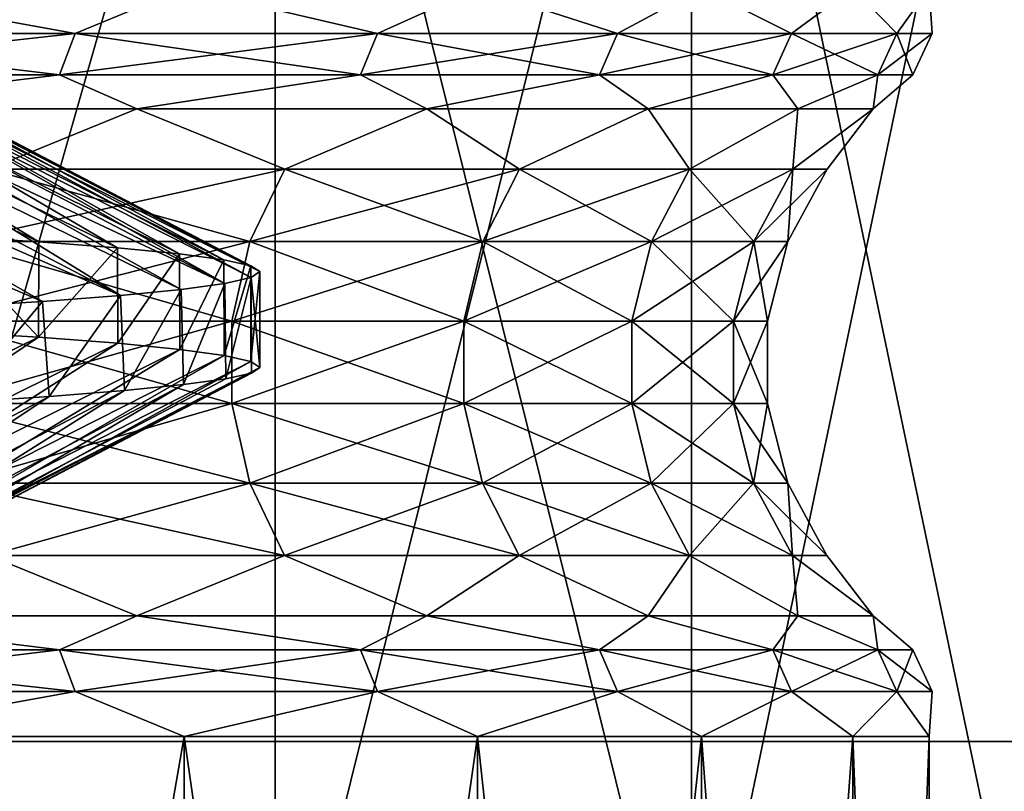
# Model space of a CAD drawing. Header units: metres. Extents: x -206 to 75, y -104 to 104.
# Tile 882 of 1056: x 12.44 to 15.56, y -37.66 to -35.22. Entities that reach past the tile are written whole.
import ezdxf

# ---------------------------------------------------------------- set-up
doc = ezdxf.new("R2010")
doc.units = ezdxf.units.M
doc.layers.add('solid_01_1-CONSUMER_THERM_B_125288', color=7, linetype='CONTINUOUS')

msp = doc.modelspace()

# ---------------------------------------------------------------- linework, layer by layer
at = {"layer": 'solid_01_1-CONSUMER_THERM_B_125288'}
for points in [[(-27.776106, 66.214066), (28.050987, 67.836098), (-27.757145, -66.232315)], [(28.050987, 67.836098), (-27.757065, -66.785934), (-27.757145, -66.232315)], [(28.050987, 67.836098), (27.851068, 67.319839), (-27.757065, -66.785934)], [(27.851068, 67.319839), (27.74942, 66.775635), (-27.757065, -66.785934)], [(27.74942, 66.775635), (-28.058632, -67.846397), (-27.858715, -67.330139)], [(27.74942, 66.775635), (27.749498, 66.222015), (-28.058632, -67.846397)], [(27.74942, 66.775635), (-27.858715, -67.330139), (-27.757065, -66.785934)], [(27.749498, 66.222015), (27.768459, -66.224365), (-28.058632, -67.846397)], [(-37.500069, 41.072453, 108.410858), (37.499931, 41.072487, 108.410858), (-37.500031, -41.072514, 108.410858)], [(37.499931, 41.072487, 108.410858), (37.499969, -41.072479, 108.410858), (-37.500031, -41.072514, 108.410858)], [(-42.500034, -37.500031, 108.5), (42.499931, 37.500008, 108.5), (-42.500069, 37.499969, 108.5)], [(-42.500034, -37.500031, 108.5), (42.499966, -37.499992, 108.5), (42.499931, 37.500008, 108.5)], [(18.499966, -31.800003, 6), (-18.500034, -31.80002, 6), (18.499969, -40.000004, 6)], [(-18.500034, -31.80002, 6), (-18.500031, -40.000023, 6), (18.499969, -40.000004, 6)], [(11.737077, -33.300007, 11.251227), (13.248496, -33.300007, 12.762612), (11.737239, -38.584858, 11.25136)], [(13.248513, -33.300007, 36.23737), (11.737096, -33.300007, 37.748756), (11.737239, -38.584858, 37.748642)], [(13.248513, -33.300007, 36.23737), (11.737239, -38.584858, 37.748642), (13.248609, -38.584854, 36.23727)], [(13.248496, -33.300007, 12.762612), (13.248609, -38.584854, 12.762729), (11.737239, -38.584858, 11.25136)], [(13.248496, -33.300007, 12.762612), (14.566769, -33.300007, 14.445239), (13.248609, -38.584854, 12.762729)], [(13.248513, -33.300007, 36.23737), (13.248609, -38.584854, 36.23727), (14.566782, -38.584854, 34.554745)], [(14.566781, -33.300007, 34.554745), (13.248513, -33.300007, 36.23737), (14.566782, -38.584854, 34.554745)], [(14.566769, -33.300007, 14.445239), (14.566782, -38.584854, 14.445254), (13.248609, -38.584854, 12.762729)], [(14.566769, -33.300007, 14.445239), (15.672553, -33.300003, 16.274426), (14.566782, -38.584854, 14.445254)], [(15.672559, -33.300003, 32.725563), (14.566781, -33.300007, 34.554745), (15.67254, -38.584854, 32.725601)], [(14.566781, -33.300007, 34.554745), (14.566782, -38.584854, 34.554745), (15.67254, -38.584854, 32.725601)], [(15.672553, -33.300003, 16.274426), (15.67254, -38.584854, 16.274401), (14.566782, -38.584854, 14.445254)], [(11.473994, -35.25864, 34.6651), (11.827345, -35.115734, 34.284458), (12.615603, -35.25864, 33.207947)], [(12.615603, -35.25864, 15.792054), (11.827345, -35.115734, 14.715542), (11.473994, -35.25864, 14.334898)], [(12.615603, -35.25864, 33.207947), (11.827345, -35.115734, 34.284458), (12.9604, -35.115734, 32.724941)], [(12.615603, -35.25864, 15.792054), (12.9604, -35.115734, 16.275059), (11.827345, -35.115734, 14.715542)], [(12.615603, -35.25864, 33.207947), (12.9604, -35.115734, 32.724941), (13.573248, -35.25864, 31.623808)], [(13.573248, -35.25864, 17.376192), (12.9604, -35.115734, 16.275059), (12.615603, -35.25864, 15.792054)], [(13.573248, -35.25864, 31.623808), (12.9604, -35.115734, 32.724941), (13.889062, -35.115734, 31.035711)], [(13.573248, -35.25864, 17.376192), (13.889062, -35.115734, 17.964289), (12.9604, -35.115734, 16.275059)], [(13.573248, -35.25864, 31.623808), (13.889062, -35.115734, 31.035711), (14.332964, -35.25864, 29.935789)], [(14.332964, -35.25864, 19.064211), (13.889062, -35.115734, 17.964289), (13.573248, -35.25864, 17.376192)], [(14.332964, -35.25864, 29.935789), (13.889062, -35.115734, 31.035711), (14.598683, -35.115734, 29.24341)], [(14.332964, -35.25864, 19.064211), (14.598683, -35.115734, 19.75659), (13.889062, -35.115734, 17.964289)], [(14.332964, -35.25864, 29.935789), (14.598683, -35.115734, 29.24341), (14.883672, -35.25864, 28.168505)], [(14.883672, -35.25864, 20.831495), (14.598683, -35.115734, 19.75659), (14.332964, -35.25864, 19.064211)], [(14.883672, -35.25864, 28.168505), (14.598683, -35.115734, 29.24341), (15.078075, -35.115734, 27.376303)], [(14.883672, -35.25864, 20.831495), (15.078075, -35.115734, 21.623697), (14.598683, -35.115734, 19.75659)], [(14.883672, -35.25864, 28.168505), (15.078075, -35.115734, 27.376303), (15.217342, -35.25864, 26.347725)], [(15.217342, -35.25864, 22.652275), (15.078075, -35.115734, 21.623697), (14.883672, -35.25864, 20.831495)], [(15.217342, -35.25864, 26.347725), (15.078075, -35.115734, 27.376303), (15.319676, -35.115734, 25.463835)], [(15.217342, -35.25864, 22.652275), (15.319676, -35.115734, 23.536165), (15.078075, -35.115734, 21.623697)], [(15.217342, -35.25864, 26.347725), (15.319676, -35.115734, 25.463835), (15.329109, -35.25864, 24.5)], [(15.329109, -35.25864, 24.5), (15.319676, -35.115734, 23.536165), (15.217342, -35.25864, 22.652275)], [(15.329109, -35.25864, 24.5), (15.319676, -35.115734, 25.463835), (15.319676, -35.115734, 23.536165)], [(11.473994, -35.25864, 14.334898), (11.428402, -35.389748, 14.37529), (12.565475, -35.389744, 15.826655)], [(12.615603, -35.25864, 33.207947), (12.565475, -35.389744, 33.173344), (11.428402, -35.389748, 34.62471)], [(11.473994, -35.25864, 34.6651), (12.615603, -35.25864, 33.207947), (11.428402, -35.389748, 34.62471)], [(12.615603, -35.25864, 15.792054), (11.473994, -35.25864, 14.334898), (12.565475, -35.389744, 15.826655)], [(12.615603, -35.25864, 15.792054), (12.565475, -35.389744, 15.826655), (13.519315, -35.389744, 17.404499)], [(13.573248, -35.25864, 31.623808), (13.519315, -35.389744, 31.595501), (12.565475, -35.389744, 33.173344)], [(12.615603, -35.25864, 33.207947), (13.573248, -35.25864, 31.623808), (12.565475, -35.389744, 33.173344)], [(13.573248, -35.25864, 17.376192), (12.615603, -35.25864, 15.792054), (13.519315, -35.389744, 17.404499)], [(13.573248, -35.25864, 17.376192), (13.519315, -35.389744, 17.404499), (14.276011, -35.389744, 19.08581)], [(14.332964, -35.25864, 29.935789), (14.276011, -35.389744, 29.91419), (13.519315, -35.389744, 31.595501)], [(13.573248, -35.25864, 31.623808), (14.332964, -35.25864, 29.935789), (13.519315, -35.389744, 31.595501)], [(14.332964, -35.25864, 19.064211), (13.573248, -35.25864, 17.376192), (14.276011, -35.389744, 19.08581)], [(14.332964, -35.25864, 19.064211), (14.276011, -35.389744, 19.08581), (14.824532, -35.389744, 20.846073)], [(14.883672, -35.25864, 28.168505), (14.824532, -35.389744, 28.153927), (14.276011, -35.389744, 29.91419)], [(14.332964, -35.25864, 29.935789), (14.883672, -35.25864, 28.168505), (14.276011, -35.389744, 29.91419)], [(14.883672, -35.25864, 20.831495), (14.332964, -35.25864, 19.064211), (14.824532, -35.389744, 20.846073)], [(14.883672, -35.25864, 20.831495), (14.824532, -35.389744, 20.846073), (15.156876, -35.389744, 22.659618)], [(15.217342, -35.25864, 26.347725), (15.156876, -35.389744, 26.340382), (14.824532, -35.389744, 28.153927)], [(14.883672, -35.25864, 28.168505), (15.217342, -35.25864, 26.347725), (14.824532, -35.389744, 28.153927)], [(15.217342, -35.25864, 22.652275), (14.883672, -35.25864, 20.831495), (15.156876, -35.389744, 22.659618)], [(15.217342, -35.25864, 22.652275), (15.156876, -35.389744, 22.659618), (15.268198, -35.389744, 24.5)], [(15.329109, -35.25864, 24.5), (15.268198, -35.389744, 24.5), (15.156876, -35.389744, 26.340382)], [(15.217342, -35.25864, 26.347725), (15.329109, -35.25864, 24.5), (15.156876, -35.389744, 26.340382)], [(15.329109, -35.25864, 24.5), (15.217342, -35.25864, 22.652275), (15.268198, -35.389744, 24.5)], [(11.3636, -35.373104, 20.131058), (12.499982, -35.918339, 20.258478), (12.196966, -35.899731, 19.452812)], [(11.633211, -35.392498, 20.910101), (12.499982, -35.918339, 20.258478), (11.3636, -35.373104, 20.131058)], [(11.69064, -35.497757, 14.828633), (12.565475, -35.389744, 15.826655), (11.428402, -35.389748, 14.37529)], [(11.69064, -35.497757, 34.171368), (11.428402, -35.389748, 34.62471), (12.565475, -35.389744, 33.173344)], [(11.633211, -35.392498, 20.910101), (12.749752, -35.937164, 21.081833), (12.499982, -35.918339, 20.258478)], [(11.849708, -35.412121, 21.707279), (12.749752, -35.937164, 21.081833), (11.633211, -35.392498, 20.910101)], [(11.69064, -35.497757, 14.828633), (12.8106, -35.497757, 16.370125), (12.565475, -35.389744, 15.826655)], [(12.8106, -35.497757, 32.629875), (11.69064, -35.497757, 34.171368), (12.565475, -35.389744, 33.173344)], [(11.849708, -35.412121, 21.707279), (12.945498, -35.956223, 21.920444), (12.749752, -35.937164, 21.081833)], [(12.012014, -35.431931, 22.519184), (12.945498, -35.956223, 21.920444), (11.849708, -35.412121, 21.707279)], [(12.8106, -35.497757, 16.370125), (13.519315, -35.389744, 17.404499), (12.565475, -35.389744, 15.826655)], [(12.8106, -35.497757, 32.629875), (12.565475, -35.389744, 33.173344), (13.519315, -35.389744, 31.595501)], [(12.8106, -35.497757, 16.370125), (13.728528, -35.497757, 18.039829), (13.519315, -35.389744, 17.404499)], [(13.728528, -35.497757, 30.960171), (12.8106, -35.497757, 32.629875), (13.519315, -35.389744, 31.595501)], [(13.728528, -35.497757, 18.039829), (14.276011, -35.389744, 19.08581), (13.519315, -35.389744, 17.404499)], [(13.728528, -35.497757, 30.960171), (13.519315, -35.389744, 31.595501), (14.276011, -35.389744, 29.91419)], [(13.728528, -35.497757, 18.039829), (14.429948, -35.497757, 19.811415), (14.276011, -35.389744, 19.08581)], [(14.429948, -35.497757, 29.188585), (13.728528, -35.497757, 30.960171), (14.276011, -35.389744, 29.91419)], [(14.429948, -35.497757, 19.811415), (14.824532, -35.389744, 20.846073), (14.276011, -35.389744, 19.08581)], [(14.429948, -35.497757, 29.188585), (14.276011, -35.389744, 29.91419), (14.824532, -35.389744, 28.153927)], [(14.429948, -35.497757, 19.811415), (14.903799, -35.497757, 21.656942), (14.824532, -35.389744, 20.846073)], [(14.903799, -35.497757, 27.343058), (14.429948, -35.497757, 29.188585), (14.824532, -35.389744, 28.153927)], [(14.903799, -35.497757, 21.656942), (15.156876, -35.389744, 22.659618), (14.824532, -35.389744, 20.846073)], [(14.903799, -35.497757, 27.343058), (14.824532, -35.389744, 28.153927), (15.156876, -35.389744, 26.340382)], [(14.903799, -35.497757, 21.656942), (15.142608, -35.497757, 23.547306), (15.156876, -35.389744, 22.659618)], [(15.142608, -35.497757, 25.452694), (14.903799, -35.497757, 27.343058), (15.156876, -35.389744, 26.340382)], [(15.142608, -35.497757, 23.547306), (15.268198, -35.389744, 24.5), (15.156876, -35.389744, 22.659618)], [(15.142608, -35.497757, 25.452694), (15.156876, -35.389744, 26.340382), (15.268198, -35.389744, 24.5)], [(15.142608, -35.497757, 23.547306), (15.142608, -35.497757, 25.452694), (15.268198, -35.389744, 24.5)], [(12.012014, -35.431931, 22.519184), (13.086328, -35.975285, 22.771399), (12.945498, -35.956223, 21.920444)], [(12.119109, -35.451771, 23.341467), (13.086328, -35.975285, 22.771399), (12.012014, -35.431931, 22.519184)], [(12.119109, -35.451771, 23.341467), (13.171408, -35.994225, 23.631645), (13.086328, -35.975285, 22.771399)], [(12.159384, -35.464935, 23.893202), (13.171408, -35.994225, 23.631645), (12.119109, -35.451771, 23.341467)], [(12.17454, -35.478016, 24.44618), (13.171408, -35.994225, 23.631645), (12.159384, -35.464935, 23.893202)], [(12.164478, -35.491009, 24.999102), (13.200001, -36.012714, 24.49806), (12.17454, -35.478016, 24.44618)], [(12.17454, -35.478016, 24.44618), (13.200001, -36.012714, 24.49806), (13.171408, -35.994225, 23.631645)], [(12.342148, -35.687904, 33.019192), (11.69064, -35.497757, 34.171368), (12.8106, -35.497757, 32.629875)], [(12.342148, -35.687904, 15.980807), (12.8106, -35.497757, 16.370125), (11.69064, -35.497757, 14.828633)], [(12.06894, -35.517021, 26.100157), (13.089328, -36.05019, 26.205732), (12.129272, -35.503986, 25.550694)], [(12.129272, -35.503986, 25.550694), (13.172357, -36.031532, 25.353834), (12.164478, -35.491009, 24.999102)], [(12.129272, -35.503986, 25.550694), (13.089328, -36.05019, 26.205732), (13.172357, -36.031532, 25.353834)], [(12.164478, -35.491009, 24.999102), (13.172357, -36.031532, 25.353834), (13.200001, -36.012714, 24.49806)], [(12.342148, -35.687904, 33.019192), (12.8106, -35.497757, 32.629875), (13.279035, -35.687904, 31.469393)], [(13.279035, -35.687904, 17.530607), (12.8106, -35.497757, 16.370125), (12.342148, -35.687904, 15.980807)], [(13.279035, -35.687904, 31.469393), (12.8106, -35.497757, 32.629875), (13.728528, -35.497757, 30.960171)], [(13.279035, -35.687904, 17.530607), (13.728528, -35.497757, 18.039829), (12.8106, -35.497757, 16.370125)], [(13.279035, -35.687904, 31.469393), (13.728528, -35.497757, 30.960171), (14.022283, -35.687904, 29.817963)], [(14.022283, -35.687904, 19.182037), (13.728528, -35.497757, 18.039829), (13.279035, -35.687904, 17.530607)], [(14.022283, -35.687904, 29.817963), (13.728528, -35.497757, 30.960171), (14.429948, -35.497757, 29.188585)], [(14.022283, -35.687904, 19.182037), (14.429948, -35.497757, 19.811415), (13.728528, -35.497757, 18.039829)], [(14.022283, -35.687904, 29.817963), (14.429948, -35.497757, 29.188585), (14.561053, -35.687904, 28.088985)], [(14.561053, -35.687904, 20.911015), (14.429948, -35.497757, 19.811415), (14.022283, -35.687904, 19.182037)], [(14.561053, -35.687904, 28.088985), (14.429948, -35.497757, 29.188585), (14.903799, -35.497757, 27.343058)], [(14.561053, -35.687904, 20.911015), (14.903799, -35.497757, 21.656942), (14.429948, -35.497757, 19.811415)], [(14.561053, -35.687904, 28.088985), (14.903799, -35.497757, 27.343058), (14.887491, -35.687904, 26.307673)], [(14.887491, -35.687904, 22.692327), (14.903799, -35.497757, 21.656942), (14.561053, -35.687904, 20.911015)], [(14.887491, -35.687904, 26.307673), (14.903799, -35.497757, 27.343058), (15.142608, -35.497757, 25.452694)], [(14.887491, -35.687904, 26.307673), (15.142608, -35.497757, 25.452694), (14.996835, -35.687904, 24.5)], [(14.887491, -35.687904, 22.692327), (15.142608, -35.497757, 23.547306), (14.903799, -35.497757, 21.656942)], [(14.996835, -35.687904, 24.5), (15.142608, -35.497757, 23.547306), (14.887491, -35.687904, 22.692327)], [(14.996835, -35.687904, 24.5), (15.142608, -35.497757, 25.452694), (15.142608, -35.497757, 23.547306)], [(11.738761, -35.556564, 27.72646), (12.758742, -36.088051, 27.884457), (11.873419, -35.543339, 27.189211)], [(11.873419, -35.543339, 27.189211), (12.951276, -36.069111, 27.05039), (11.983589, -35.530144, 26.64658)], [(11.873419, -35.543339, 27.189211), (12.758742, -36.088051, 27.884457), (12.951276, -36.069111, 27.05039)], [(11.983589, -35.530144, 26.64658), (13.089328, -36.05019, 26.205732), (12.06894, -35.517021, 26.100157)], [(11.983589, -35.530144, 26.64658), (12.951276, -36.069111, 27.05039), (13.089328, -36.05019, 26.205732)], [(11.298051, -35.589523, 29.035822), (12.512465, -36.106846, 28.704556), (11.580042, -35.56979, 28.256807)], [(11.580042, -35.56979, 28.256807), (12.758742, -36.088051, 27.884457), (11.738761, -35.556564, 27.72646)], [(11.580042, -35.56979, 28.256807), (12.512465, -36.106846, 28.704556), (12.758742, -36.088051, 27.884457)], [(11.298051, -35.589523, 29.035822), (12.213433, -36.125458, 29.507208), (12.512465, -36.106846, 28.704556)], [(12.342148, -35.687904, 15.980807), (12.239757, -35.916725, 16.051483), (13.168871, -35.916725, 17.588427)], [(13.279035, -35.687904, 31.469393), (13.168871, -35.916725, 31.411573), (12.239757, -35.916725, 32.948517)], [(12.342148, -35.687904, 33.019192), (13.279035, -35.687904, 31.469393), (12.239757, -35.916725, 32.948517)], [(13.279035, -35.687904, 17.530607), (12.342148, -35.687904, 15.980807), (13.168871, -35.916725, 17.588427)], [(13.279035, -35.687904, 17.530607), (13.168871, -35.916725, 17.588427), (13.905952, -35.916725, 19.226154)], [(14.022283, -35.687904, 29.817963), (13.905952, -35.916725, 29.773846), (13.168871, -35.916725, 31.411573)], [(13.279035, -35.687904, 31.469393), (14.022283, -35.687904, 29.817963), (13.168871, -35.916725, 31.411573)], [(14.022283, -35.687904, 19.182037), (13.279035, -35.687904, 17.530607), (13.905952, -35.916725, 19.226154)], [(14.022283, -35.687904, 19.182037), (13.905952, -35.916725, 19.226154), (14.440254, -35.916725, 20.940788)], [(14.561053, -35.687904, 28.088985), (14.440254, -35.916725, 28.059212), (13.905952, -35.916725, 29.773846)], [(14.022283, -35.687904, 29.817963), (14.561053, -35.687904, 28.088985), (13.905952, -35.916725, 29.773846)], [(14.561053, -35.687904, 20.911015), (14.022283, -35.687904, 19.182037), (14.440254, -35.916725, 20.940788)], [(14.561053, -35.687904, 20.911015), (14.440254, -35.916725, 20.940788), (14.763984, -35.916725, 22.707323)], [(14.887491, -35.687904, 26.307673), (14.763984, -35.916725, 26.292677), (14.440254, -35.916725, 28.059212)], [(14.561053, -35.687904, 28.088985), (14.887491, -35.687904, 26.307673), (14.440254, -35.916725, 28.059212)], [(14.887491, -35.687904, 22.692327), (14.561053, -35.687904, 20.911015), (14.763984, -35.916725, 22.707323)], [(14.887491, -35.687904, 22.692327), (14.763984, -35.916725, 22.707323), (14.87242, -35.916725, 24.5)], [(14.996835, -35.687904, 24.5), (14.87242, -35.916725, 24.5), (14.763984, -35.916725, 26.292677)], [(14.887491, -35.687904, 26.307673), (14.996835, -35.687904, 24.5), (14.763984, -35.916725, 26.292677)], [(14.996835, -35.687904, 24.5), (14.887491, -35.687904, 22.692327), (14.87242, -35.916725, 24.5)], [(12.239757, -35.916725, 16.051483), (12.186867, -36.169132, 16.08799), (13.111966, -36.169132, 17.618292)], [(13.168871, -35.916725, 31.411573), (13.111966, -36.169132, 31.381708), (12.186867, -36.169132, 32.91201)], [(12.239757, -35.916725, 32.948517), (13.168871, -35.916725, 31.411573), (12.186867, -36.169132, 32.91201)], [(12.196966, -35.899731, 19.452812), (12.499228, -36.220524, 20.256256), (12.193908, -36.201771, 19.445427)], [(12.196966, -35.899731, 19.452812), (12.499982, -35.918339, 20.258478), (12.499228, -36.220524, 20.256256)], [(13.168871, -35.916725, 17.588427), (12.239757, -35.916725, 16.051483), (13.111966, -36.169132, 17.618292)], [(13.168871, -35.916725, 17.588427), (13.111966, -36.169132, 17.618292), (13.845863, -36.169128, 19.248943)], [(13.905952, -35.916725, 29.773846), (13.845863, -36.169128, 29.751057), (13.111966, -36.169132, 31.381708)], [(13.168871, -35.916725, 31.411573), (13.905952, -35.916725, 29.773846), (13.111966, -36.169132, 31.381708)], [(13.905952, -35.916725, 19.226154), (13.168871, -35.916725, 17.588427), (13.845863, -36.169128, 19.248943)], [(13.905952, -35.916725, 19.226154), (13.845863, -36.169128, 19.248943), (14.377856, -36.169128, 20.956169)], [(14.440254, -35.916725, 28.059212), (14.377856, -36.169128, 28.043831), (13.845863, -36.169128, 29.751057)], [(13.905952, -35.916725, 29.773846), (14.440254, -35.916725, 28.059212), (13.845863, -36.169128, 29.751057)], [(14.440254, -35.916725, 20.940788), (13.905952, -35.916725, 19.226154), (14.377856, -36.169128, 20.956169)], [(14.440254, -35.916725, 20.940788), (14.377856, -36.169128, 20.956169), (14.700187, -36.169128, 22.715071)], [(14.763984, -35.916725, 26.292677), (14.700187, -36.169128, 26.284929), (14.377856, -36.169128, 28.043831)], [(14.440254, -35.916725, 28.059212), (14.763984, -35.916725, 26.292677), (14.377856, -36.169128, 28.043831)], [(14.763984, -35.916725, 22.707323), (14.440254, -35.916725, 20.940788), (14.700187, -36.169128, 22.715071)], [(14.763984, -35.916725, 22.707323), (14.700187, -36.169128, 22.715071), (14.808155, -36.169128, 24.5)], [(14.87242, -35.916725, 24.5), (14.808155, -36.169128, 24.5), (14.700187, -36.169128, 26.284929)], [(14.763984, -35.916725, 26.292677), (14.87242, -35.916725, 24.5), (14.700187, -36.169128, 26.284929)], [(14.87242, -35.916725, 24.5), (14.763984, -35.916725, 22.707323), (14.808155, -36.169128, 24.5)], [(12.499982, -35.918339, 20.258478), (12.749752, -35.937164, 21.081833), (12.499228, -36.220524, 20.256256)], [(12.749752, -35.937164, 21.081833), (12.75055, -36.239529, 21.08481), (12.499228, -36.220524, 20.256256)], [(12.749752, -35.937164, 21.081833), (12.945498, -35.956223, 21.920444), (12.75055, -36.239529, 21.08481)], [(12.945498, -35.956223, 21.920444), (12.946791, -36.258743, 21.926937), (12.75055, -36.239529, 21.08481)], [(12.945498, -35.956223, 21.920444), (13.086328, -35.975285, 22.771399), (12.946791, -36.258743, 21.926937)], [(13.086328, -35.975285, 22.771399), (13.08732, -36.278008, 22.778934), (12.946791, -36.258743, 21.926937)], [(13.086328, -35.975285, 22.771399), (13.171408, -35.994225, 23.631645), (13.08732, -36.278008, 22.778934)], [(13.171408, -35.994225, 23.631645), (13.17177, -36.297016, 23.637165), (13.08732, -36.278008, 22.778934)], [(13.171408, -35.994225, 23.631645), (13.200001, -36.012714, 24.49806), (13.17177, -36.297016, 23.637165)], [(13.172357, -36.031532, 25.353834), (13.089328, -36.05019, 26.205732), (13.09283, -36.351871, 26.178638)], [(13.172357, -36.031532, 25.353834), (13.09283, -36.351871, 26.178638), (13.173386, -36.33363, 25.337822)], [(13.200001, -36.012714, 24.49806), (13.200001, -36.315872, 24.49806), (13.17177, -36.297016, 23.637165)], [(13.200001, -36.012714, 24.49806), (13.172357, -36.031532, 25.353834), (13.200001, -36.315872, 24.49806)], [(13.172357, -36.031532, 25.353834), (13.173386, -36.33363, 25.337822), (13.200001, -36.315872, 24.49806)], [(12.951276, -36.069111, 27.05039), (12.758742, -36.088051, 27.884457), (12.771194, -36.389118, 27.837162)], [(12.951276, -36.069111, 27.05039), (12.771194, -36.389118, 27.837162), (12.958405, -36.370392, 27.01392)], [(13.089328, -36.05019, 26.205732), (12.951276, -36.069111, 27.05039), (12.958405, -36.370392, 27.01392)], [(13.089328, -36.05019, 26.205732), (12.958405, -36.370392, 27.01392), (13.09283, -36.351871, 26.178638)], [(12.758742, -36.088051, 27.884457), (12.512465, -36.106846, 28.704556), (12.532963, -36.407867, 28.643055)], [(12.758742, -36.088051, 27.884457), (12.532963, -36.407867, 28.643055), (12.771194, -36.389118, 27.837162)], [(12.512465, -36.106846, 28.704556), (12.213433, -36.125458, 29.507208), (12.24472, -36.426437, 29.430202)], [(12.512465, -36.106846, 28.704556), (12.24472, -36.426437, 29.430202), (12.532963, -36.407867, 28.643055)], [(12.186867, -36.169132, 16.08799), (12.186734, -36.429588, 16.088081), (13.111823, -36.429588, 17.618366)], [(13.111966, -36.169132, 31.381708), (13.111823, -36.429588, 31.381634), (12.186734, -36.429588, 32.911919)], [(12.186867, -36.169132, 32.91201), (13.111966, -36.169132, 31.381708), (12.186734, -36.429588, 32.911919)], [(13.111966, -36.169132, 17.618292), (12.186867, -36.169132, 16.08799), (13.111823, -36.429588, 17.618366)], [(13.845863, -36.169128, 29.751057), (13.845713, -36.429588, 29.750999), (13.111823, -36.429588, 31.381634)], [(13.111966, -36.169132, 31.381708), (13.845863, -36.169128, 29.751057), (13.111823, -36.429588, 31.381634)], [(13.111966, -36.169132, 17.618292), (13.111823, -36.429588, 17.618366), (13.845713, -36.429588, 19.249001)], [(13.845863, -36.169128, 19.248943), (13.111966, -36.169132, 17.618292), (13.845713, -36.429588, 19.249001)], [(13.845863, -36.169128, 19.248943), (13.845713, -36.429588, 19.249001), (14.377699, -36.429588, 20.956207)], [(14.377856, -36.169128, 28.043831), (14.377699, -36.429588, 28.043793), (13.845713, -36.429588, 29.750999)], [(13.845863, -36.169128, 29.751057), (14.377856, -36.169128, 28.043831), (13.845713, -36.429588, 29.750999)], [(14.377856, -36.169128, 20.956169), (13.845863, -36.169128, 19.248943), (14.377699, -36.429588, 20.956207)], [(14.377856, -36.169128, 20.956169), (14.377699, -36.429588, 20.956207), (14.700027, -36.429588, 22.71509)], [(14.700187, -36.169128, 26.284929), (14.700027, -36.429588, 26.28491), (14.377699, -36.429588, 28.043793)], [(14.377856, -36.169128, 28.043831), (14.700187, -36.169128, 26.284929), (14.377699, -36.429588, 28.043793)], [(14.700187, -36.169128, 22.715071), (14.377856, -36.169128, 20.956169), (14.700027, -36.429588, 22.71509)], [(14.700187, -36.169128, 22.715071), (14.700027, -36.429588, 22.71509), (14.807994, -36.429588, 24.5)], [(14.808155, -36.169128, 24.5), (14.807994, -36.429588, 24.5), (14.700027, -36.429588, 26.28491)], [(14.700187, -36.169128, 26.284929), (14.808155, -36.169128, 24.5), (14.700027, -36.429588, 26.28491)], [(14.808155, -36.169128, 24.5), (14.700187, -36.169128, 22.715071), (14.807994, -36.429588, 24.5)], [(11.424804, -36.747856, 20.294609), (12.193908, -36.201771, 19.445427), (12.499228, -36.220524, 20.256256)], [(11.685572, -36.76738, 21.086039), (11.424804, -36.747856, 20.294609), (12.499228, -36.220524, 20.256256)], [(11.685572, -36.76738, 21.086039), (12.499228, -36.220524, 20.256256), (12.75055, -36.239529, 21.08481)], [(11.891976, -36.78693, 21.894072), (11.685572, -36.76738, 21.086039), (12.75055, -36.239529, 21.08481)], [(11.891976, -36.78693, 21.894072), (12.75055, -36.239529, 21.08481), (12.946791, -36.258743, 21.926937)], [(12.042579, -36.806587, 22.712929), (11.891976, -36.78693, 21.894072), (12.946791, -36.258743, 21.926937)], [(12.042579, -36.806587, 22.712929), (12.946791, -36.258743, 21.926937), (13.08732, -36.278008, 22.778934)], [(12.136374, -36.826336, 23.534424), (12.042579, -36.806587, 22.712929), (13.08732, -36.278008, 22.778934)], [(12.136374, -36.826336, 23.534424), (13.08732, -36.278008, 22.778934), (13.17177, -36.297016, 23.637165)], [(12.173921, -36.846245, 24.360062), (12.136374, -36.826336, 23.534424), (13.17177, -36.297016, 23.637165)], [(12.154808, -36.866142, 25.191343), (13.200001, -36.315872, 24.49806), (13.173386, -36.33363, 25.337822)], [(12.154808, -36.866142, 25.191343), (12.173921, -36.846245, 24.360062), (13.200001, -36.315872, 24.49806)], [(12.173921, -36.846245, 24.360062), (13.17177, -36.297016, 23.637165), (13.200001, -36.315872, 24.49806)], [(12.078746, -36.885784, 26.021046), (13.173386, -36.33363, 25.337822), (13.09283, -36.351871, 26.178638)], [(12.078746, -36.885784, 26.021046), (12.154808, -36.866142, 25.191343), (13.173386, -36.33363, 25.337822)], [(12.078746, -36.885784, 26.021046), (13.09283, -36.351871, 26.178638), (12.958405, -36.370392, 27.01392)], [(11.946243, -36.905315, 26.844), (12.958405, -36.370392, 27.01392), (12.771194, -36.389118, 27.837162)], [(11.946243, -36.905315, 26.844), (12.078746, -36.885784, 26.021046), (12.958405, -36.370392, 27.01392)], [(11.515254, -36.94463, 28.451963), (12.532963, -36.407867, 28.643055), (12.24472, -36.426437, 29.430202)], [(11.515254, -36.94463, 28.451963), (11.757837, -36.924923, 27.656626), (12.532963, -36.407867, 28.643055)], [(11.757837, -36.924923, 27.656626), (12.771194, -36.389118, 27.837162), (12.532963, -36.407867, 28.643055)], [(11.757837, -36.924923, 27.656626), (11.946243, -36.905315, 26.844), (12.771194, -36.389118, 27.837162)], [(12.186734, -36.429588, 16.088081), (12.239366, -36.682072, 16.051754), (13.16845, -36.682072, 17.588648)], [(13.111823, -36.429588, 17.618366), (12.186734, -36.429588, 16.088081), (13.16845, -36.682072, 17.588648)], [(12.186734, -36.429588, 32.911919), (13.111823, -36.429588, 31.381634), (12.239366, -36.682072, 32.948246)], [(13.111823, -36.429588, 31.381634), (13.16845, -36.682072, 31.411352), (12.239366, -36.682072, 32.948246)], [(13.111823, -36.429588, 17.618366), (13.16845, -36.682072, 17.588648), (13.905508, -36.682072, 19.226324)], [(13.845713, -36.429588, 19.249001), (13.111823, -36.429588, 17.618366), (13.905508, -36.682072, 19.226324)], [(13.111823, -36.429588, 31.381634), (13.845713, -36.429588, 29.750999), (13.16845, -36.682072, 31.411352)], [(13.845713, -36.429588, 29.750999), (13.905508, -36.682072, 29.773676), (13.16845, -36.682072, 31.411352)], [(13.845713, -36.429588, 19.249001), (13.905508, -36.682072, 19.226324), (14.439793, -36.682072, 20.940903)], [(14.377699, -36.429588, 20.956207), (13.845713, -36.429588, 19.249001), (14.439793, -36.682072, 20.940903)], [(13.845713, -36.429588, 29.750999), (14.377699, -36.429588, 28.043793), (13.905508, -36.682072, 29.773676)], [(14.377699, -36.429588, 28.043793), (14.439793, -36.682072, 28.059097), (13.905508, -36.682072, 29.773676)], [(14.377699, -36.429588, 20.956207), (14.439793, -36.682072, 20.940903), (14.763512, -36.682072, 22.70738)], [(14.700027, -36.429588, 22.71509), (14.377699, -36.429588, 20.956207), (14.763512, -36.682072, 22.70738)], [(14.377699, -36.429588, 28.043793), (14.700027, -36.429588, 26.28491), (14.439793, -36.682072, 28.059097)], [(14.700027, -36.429588, 26.28491), (14.763512, -36.682072, 26.29262), (14.439793, -36.682072, 28.059097)], [(14.700027, -36.429588, 22.71509), (14.763512, -36.682072, 22.70738), (14.871945, -36.682072, 24.5)], [(14.807994, -36.429588, 24.5), (14.700027, -36.429588, 22.71509), (14.871945, -36.682072, 24.5)], [(14.700027, -36.429588, 26.28491), (14.807994, -36.429588, 24.5), (14.763512, -36.682072, 26.29262)], [(14.807994, -36.429588, 24.5), (14.871945, -36.682072, 24.5), (14.763512, -36.682072, 26.29262)], [(12.239366, -36.682072, 16.051754), (12.341523, -36.911045, 15.981239), (13.278362, -36.911045, 17.53096)], [(13.16845, -36.682072, 17.588648), (12.239366, -36.682072, 16.051754), (13.278362, -36.911045, 17.53096)], [(12.239366, -36.682072, 32.948246), (13.16845, -36.682072, 31.411352), (12.341523, -36.911045, 33.018761)], [(13.16845, -36.682072, 31.411352), (13.278362, -36.911045, 31.46904), (12.341523, -36.911045, 33.018761)], [(13.16845, -36.682072, 17.588648), (13.278362, -36.911045, 17.53096), (14.021572, -36.911045, 19.182306)], [(13.905508, -36.682072, 19.226324), (13.16845, -36.682072, 17.588648), (14.021572, -36.911045, 19.182306)], [(13.16845, -36.682072, 31.411352), (13.905508, -36.682072, 29.773676), (13.278362, -36.911045, 31.46904)], [(13.905508, -36.682072, 29.773676), (14.021572, -36.911045, 29.817694), (13.278362, -36.911045, 31.46904)], [(13.905508, -36.682072, 19.226324), (14.021572, -36.911045, 19.182306), (14.560316, -36.911045, 20.911196)], [(14.439793, -36.682072, 20.940903), (13.905508, -36.682072, 19.226324), (14.560316, -36.911045, 20.911196)], [(13.905508, -36.682072, 29.773676), (14.439793, -36.682072, 28.059097), (14.021572, -36.911045, 29.817694)], [(14.439793, -36.682072, 28.059097), (14.560316, -36.911045, 28.088804), (14.021572, -36.911045, 29.817694)], [(14.439793, -36.682072, 20.940903), (14.560316, -36.911045, 20.911196), (14.886738, -36.911045, 22.692419)], [(14.763512, -36.682072, 22.70738), (14.439793, -36.682072, 20.940903), (14.886738, -36.911045, 22.692419)], [(14.439793, -36.682072, 28.059097), (14.763512, -36.682072, 26.29262), (14.560316, -36.911045, 28.088804)], [(14.763512, -36.682072, 26.29262), (14.886738, -36.911045, 26.307581), (14.560316, -36.911045, 28.088804)], [(14.763512, -36.682072, 22.70738), (14.886738, -36.911045, 22.692419), (14.996076, -36.911045, 24.5)], [(14.871945, -36.682072, 24.5), (14.763512, -36.682072, 22.70738), (14.996076, -36.911045, 24.5)], [(14.763512, -36.682072, 26.29262), (14.871945, -36.682072, 24.5), (14.886738, -36.911045, 26.307581)], [(14.871945, -36.682072, 24.5), (14.996076, -36.911045, 24.5), (14.886738, -36.911045, 26.307581)], [(11.690641, -37.102257, 14.828633), (12.810601, -37.102257, 16.370125), (12.341523, -36.911045, 15.981239)], [(12.810601, -37.102257, 32.629875), (11.690641, -37.102257, 34.171368), (12.341523, -36.911045, 33.018761)], [(12.810601, -37.102257, 16.370125), (13.278362, -36.911045, 17.53096), (12.341523, -36.911045, 15.981239)], [(12.810601, -37.102257, 32.629875), (12.341523, -36.911045, 33.018761), (13.278362, -36.911045, 31.46904)], [(12.810601, -37.102257, 16.370125), (13.728529, -37.102253, 18.039829), (13.278362, -36.911045, 17.53096)], [(13.728529, -37.102253, 30.960171), (12.810601, -37.102257, 32.629875), (13.278362, -36.911045, 31.46904)], [(13.728529, -37.102253, 18.039829), (14.021572, -36.911045, 19.182306), (13.278362, -36.911045, 17.53096)], [(13.728529, -37.102253, 30.960171), (13.278362, -36.911045, 31.46904), (14.021572, -36.911045, 29.817694)], [(13.728529, -37.102253, 18.039829), (14.429949, -37.102253, 19.811415), (14.021572, -36.911045, 19.182306)], [(14.429949, -37.102253, 29.188585), (13.728529, -37.102253, 30.960171), (14.021572, -36.911045, 29.817694)], [(14.429949, -37.102253, 19.811415), (14.560316, -36.911045, 20.911196), (14.021572, -36.911045, 19.182306)], [(14.429949, -37.102253, 29.188585), (14.021572, -36.911045, 29.817694), (14.560316, -36.911045, 28.088804)], [(14.429949, -37.102253, 19.811415), (14.9038, -37.102253, 21.656942), (14.560316, -36.911045, 20.911196)], [(14.9038, -37.102253, 27.343058), (14.429949, -37.102253, 29.188585), (14.560316, -36.911045, 28.088804)], [(14.9038, -37.102253, 21.656942), (14.886738, -36.911045, 22.692419), (14.560316, -36.911045, 20.911196)], [(14.9038, -37.102253, 27.343058), (14.560316, -36.911045, 28.088804), (14.886738, -36.911045, 26.307581)], [(15.142609, -37.102253, 23.547306), (14.996076, -36.911045, 24.5), (14.886738, -36.911045, 22.692419)], [(14.9038, -37.102253, 21.656942), (15.142609, -37.102253, 23.547306), (14.886738, -36.911045, 22.692419)], [(15.142609, -37.102253, 25.452694), (14.886738, -36.911045, 26.307581), (14.996076, -36.911045, 24.5)], [(15.142609, -37.102253, 25.452694), (14.9038, -37.102253, 27.343058), (14.886738, -36.911045, 26.307581)], [(15.142609, -37.102253, 23.547306), (15.142609, -37.102253, 25.452694), (14.996076, -36.911045, 24.5)], [(11.428462, -37.210388, 34.624763), (11.690641, -37.102257, 34.171368), (12.565541, -37.210388, 33.173389)], [(12.565541, -37.210388, 15.826611), (11.690641, -37.102257, 14.828633), (11.428462, -37.210388, 14.375237)], [(12.565541, -37.210388, 33.173389), (11.690641, -37.102257, 34.171368), (12.810601, -37.102257, 32.629875)], [(12.565541, -37.210388, 15.826611), (12.810601, -37.102257, 16.370125), (11.690641, -37.102257, 14.828633)], [(12.565541, -37.210388, 33.173389), (12.810601, -37.102257, 32.629875), (13.519385, -37.210388, 31.595537)], [(13.519385, -37.210388, 17.404463), (12.810601, -37.102257, 16.370125), (12.565541, -37.210388, 15.826611)], [(13.519385, -37.210388, 31.595537), (12.810601, -37.102257, 32.629875), (13.728529, -37.102253, 30.960171)], [(13.519385, -37.210388, 17.404463), (13.728529, -37.102253, 18.039829), (12.810601, -37.102257, 16.370125)], [(13.519385, -37.210388, 31.595537), (13.728529, -37.102253, 30.960171), (14.276087, -37.210388, 29.914217)], [(14.276087, -37.210388, 19.085783), (13.728529, -37.102253, 18.039829), (13.519385, -37.210388, 17.404463)], [(14.276087, -37.210388, 29.914217), (13.728529, -37.102253, 30.960171), (14.429949, -37.102253, 29.188585)], [(14.276087, -37.210388, 19.085783), (14.429949, -37.102253, 19.811415), (13.728529, -37.102253, 18.039829)], [(14.276087, -37.210388, 29.914217), (14.429949, -37.102253, 29.188585), (14.824609, -37.210388, 28.153946)], [(14.824609, -37.210388, 20.846054), (14.429949, -37.102253, 19.811415), (14.276087, -37.210388, 19.085783)], [(14.824609, -37.210388, 28.153946), (14.429949, -37.102253, 29.188585), (14.9038, -37.102253, 27.343058)], [(14.824609, -37.210388, 20.846054), (14.9038, -37.102253, 21.656942), (14.429949, -37.102253, 19.811415)], [(14.824609, -37.210388, 28.153946), (14.9038, -37.102253, 27.343058), (15.156956, -37.210388, 26.340391)], [(15.156956, -37.210388, 22.659609), (14.9038, -37.102253, 21.656942), (14.824609, -37.210388, 20.846054)], [(15.156956, -37.210388, 26.340391), (14.9038, -37.102253, 27.343058), (15.142609, -37.102253, 25.452694)], [(15.156956, -37.210388, 22.659609), (15.142609, -37.102253, 23.547306), (14.9038, -37.102253, 21.656942)], [(15.268279, -37.210388, 24.5), (15.142609, -37.102253, 25.452694), (15.142609, -37.102253, 23.547306)], [(15.156956, -37.210388, 26.340391), (15.142609, -37.102253, 25.452694), (15.268279, -37.210388, 24.5)], [(15.268279, -37.210388, 24.5), (15.142609, -37.102253, 23.547306), (15.156956, -37.210388, 22.659609)], [(11.428462, -37.210388, 14.375237), (11.474027, -37.341511, 14.33487), (12.615639, -37.341511, 15.792031)], [(12.565541, -37.210388, 15.826611), (11.428462, -37.210388, 14.375237), (12.615639, -37.341511, 15.792031)], [(11.428462, -37.210388, 34.624763), (12.565541, -37.210388, 33.173389), (11.474027, -37.341511, 34.665131)], [(12.565541, -37.210388, 33.173389), (12.615639, -37.341511, 33.20797), (11.474027, -37.341511, 34.665131)], [(12.565541, -37.210388, 15.826611), (12.615639, -37.341511, 15.792031), (13.573286, -37.341511, 17.376173)], [(13.519385, -37.210388, 17.404463), (12.565541, -37.210388, 15.826611), (13.573286, -37.341511, 17.376173)], [(12.565541, -37.210388, 33.173389), (13.519385, -37.210388, 31.595537), (12.615639, -37.341511, 33.20797)], [(13.519385, -37.210388, 31.595537), (13.573286, -37.341511, 31.623827), (12.615639, -37.341511, 33.20797)], [(13.519385, -37.210388, 17.404463), (13.573286, -37.341511, 17.376173), (14.333004, -37.341511, 19.064196)], [(14.276087, -37.210388, 19.085783), (13.519385, -37.210388, 17.404463), (14.333004, -37.341511, 19.064196)], [(13.519385, -37.210388, 31.595537), (14.276087, -37.210388, 29.914217), (13.573286, -37.341511, 31.623827)], [(14.276087, -37.210388, 29.914217), (14.333004, -37.341511, 29.935804), (13.573286, -37.341511, 31.623827)], [(14.276087, -37.210388, 19.085783), (14.333004, -37.341511, 19.064196), (14.883714, -37.341511, 20.831486)], [(14.824609, -37.210388, 20.846054), (14.276087, -37.210388, 19.085783), (14.883714, -37.341511, 20.831486)], [(14.276087, -37.210388, 29.914217), (14.824609, -37.210388, 28.153946), (14.333004, -37.341511, 29.935804)], [(14.824609, -37.210388, 28.153946), (14.883714, -37.341511, 28.168514), (14.333004, -37.341511, 29.935804)], [(14.824609, -37.210388, 20.846054), (14.883714, -37.341511, 20.831486), (15.217384, -37.341511, 22.652271)], [(15.156956, -37.210388, 22.659609), (14.824609, -37.210388, 20.846054), (15.217384, -37.341511, 22.652271)], [(14.824609, -37.210388, 28.153946), (15.156956, -37.210388, 26.340391), (14.883714, -37.341511, 28.168514)], [(15.156956, -37.210388, 26.340391), (15.217384, -37.341511, 26.347729), (14.883714, -37.341511, 28.168514)], [(15.156956, -37.210388, 22.659609), (15.217384, -37.341511, 22.652271), (15.329151, -37.341511, 24.5)], [(15.268279, -37.210388, 24.5), (15.156956, -37.210388, 22.659609), (15.329151, -37.341511, 24.5)], [(15.156956, -37.210388, 26.340391), (15.268279, -37.210388, 24.5), (15.217384, -37.341511, 26.347729)], [(15.268279, -37.210388, 24.5), (15.329151, -37.341511, 24.5), (15.217384, -37.341511, 26.347729)], [(11.827346, -37.48428, 14.715542), (12.615639, -37.341511, 15.792031), (11.474027, -37.341511, 14.33487)], [(11.827346, -37.48428, 34.284458), (11.474027, -37.341511, 34.665131), (12.615639, -37.341511, 33.20797)], [(11.827346, -37.48428, 14.715542), (12.960402, -37.48428, 16.275059), (12.615639, -37.341511, 15.792031)], [(12.960402, -37.48428, 32.724941), (11.827346, -37.48428, 34.284458), (12.615639, -37.341511, 33.20797)], [(12.960402, -37.48428, 16.275059), (13.573286, -37.341511, 17.376173), (12.615639, -37.341511, 15.792031)], [(12.960402, -37.48428, 32.724941), (12.615639, -37.341511, 33.20797), (13.573286, -37.341511, 31.623827)], [(12.960402, -37.48428, 16.275059), (13.889063, -37.484276, 17.964289), (13.573286, -37.341511, 17.376173)], [(13.889063, -37.484276, 31.035711), (12.960402, -37.48428, 32.724941), (13.573286, -37.341511, 31.623827)], [(13.889063, -37.484276, 17.964289), (14.333004, -37.341511, 19.064196), (13.573286, -37.341511, 17.376173)], [(13.889063, -37.484276, 31.035711), (13.573286, -37.341511, 31.623827), (14.333004, -37.341511, 29.935804)], [(13.889063, -37.484276, 17.964289), (14.598685, -37.484276, 19.75659), (14.333004, -37.341511, 19.064196)], [(14.598685, -37.484276, 29.24341), (13.889063, -37.484276, 31.035711), (14.333004, -37.341511, 29.935804)], [(14.598685, -37.484276, 19.75659), (14.883714, -37.341511, 20.831486), (14.333004, -37.341511, 19.064196)], [(14.598685, -37.484276, 29.24341), (14.333004, -37.341511, 29.935804), (14.883714, -37.341511, 28.168514)], [(14.598685, -37.484276, 19.75659), (15.078076, -37.484276, 21.623697), (14.883714, -37.341511, 20.831486)], [(15.078076, -37.484276, 27.376303), (14.598685, -37.484276, 29.24341), (14.883714, -37.341511, 28.168514)], [(15.078076, -37.484276, 21.623697), (15.217384, -37.341511, 22.652271), (14.883714, -37.341511, 20.831486)], [(15.078076, -37.484276, 27.376303), (14.883714, -37.341511, 28.168514), (15.217384, -37.341511, 26.347729)], [(15.078076, -37.484276, 21.623697), (15.319677, -37.484276, 23.536165), (15.217384, -37.341511, 22.652271)], [(15.319677, -37.484276, 25.463835), (15.078076, -37.484276, 27.376303), (15.217384, -37.341511, 26.347729)], [(15.319677, -37.484276, 23.536165), (15.329151, -37.341511, 24.5), (15.217384, -37.341511, 22.652271)], [(15.319677, -37.484276, 25.463835), (15.217384, -37.341511, 26.347729), (15.329151, -37.341511, 24.5)], [(15.319677, -37.484276, 23.536165), (15.319677, -37.484276, 25.463835), (15.329151, -37.341511, 24.5)], [(-42.438435, -38.282444, 108.5), (42.499966, -37.499992, 108.5), (-42.500034, -37.500031, 108.5)], [(-42.438435, -38.282444, 108.5), (42.43837, -38.282402, 108.5), (42.499966, -37.499992, 108.5)], [(11.827341, -44.000008, 34.28447), (11.827346, -37.48428, 34.284458), (12.960402, -37.48428, 32.724941)], [(12.960399, -44.000008, 32.724949), (11.827341, -44.000008, 34.28447), (12.960402, -37.48428, 32.724941)], [(11.827341, -44.000008, 14.715532), (12.960399, -44.000008, 16.275049), (11.827346, -37.48428, 14.715542)], [(12.960399, -44.000008, 16.275049), (12.960402, -37.48428, 16.275059), (11.827346, -37.48428, 14.715542)], [(12.960399, -44.000008, 32.724949), (12.960402, -37.48428, 32.724941), (13.889063, -37.484276, 31.035711)], [(13.889062, -44.000004, 31.035721), (12.960399, -44.000008, 32.724949), (13.889063, -37.484276, 31.035711)], [(12.960399, -44.000008, 16.275049), (13.889062, -44.000004, 17.964279), (12.960402, -37.48428, 16.275059)], [(13.889062, -44.000004, 17.964279), (13.889063, -37.484276, 17.964289), (12.960402, -37.48428, 16.275059)], [(13.889062, -44.000004, 31.035721), (13.889063, -37.484276, 31.035711), (14.598685, -37.484276, 29.24341)], [(14.598686, -44.000004, 29.243418), (13.889062, -44.000004, 31.035721), (14.598685, -37.484276, 29.24341)], [(13.889062, -44.000004, 17.964279), (14.598686, -44.000004, 19.756582), (13.889063, -37.484276, 17.964289)], [(14.598686, -44.000004, 19.756582), (14.598685, -37.484276, 19.75659), (13.889063, -37.484276, 17.964289)], [(14.598686, -44.000004, 29.243418), (14.598685, -37.484276, 29.24341), (15.078076, -37.484276, 27.376303)], [(15.078079, -44.000004, 21.623693), (15.078076, -37.484276, 21.623697), (14.598685, -37.484276, 19.75659)], [(14.598686, -44.000004, 19.756582), (15.078079, -44.000004, 21.623693), (14.598685, -37.484276, 19.75659)], [(15.078079, -44.000004, 27.376307), (14.598686, -44.000004, 29.243418), (15.078076, -37.484276, 27.376303)], [(15.078079, -44.000004, 27.376307), (15.078076, -37.484276, 27.376303), (15.319677, -37.484276, 25.463835)], [(15.31968, -44.000004, 23.536163), (15.319677, -37.484276, 23.536165), (15.078076, -37.484276, 21.623697)], [(15.078079, -44.000004, 21.623693), (15.31968, -44.000004, 23.536163), (15.078076, -37.484276, 21.623697)], [(15.31968, -44.000004, 25.463837), (15.078079, -44.000004, 27.376307), (15.319677, -37.484276, 25.463835)], [(15.31968, -44.000004, 25.463837), (15.319677, -37.484276, 25.463835), (15.319677, -37.484276, 23.536165)], [(15.31968, -44.000004, 23.536163), (15.31968, -44.000004, 25.463837), (15.319677, -37.484276, 23.536165)]]:
    msp.add_3dface(points, dxfattribs=at)

doc.saveas('drawing.dxf')
